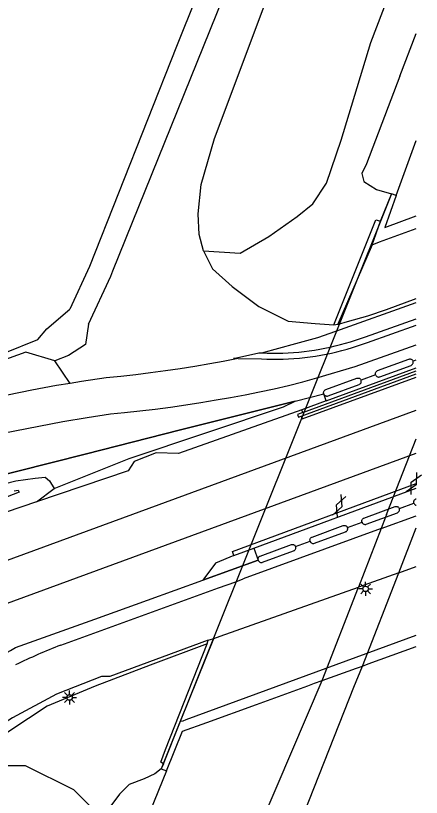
# Model space of a CAD drawing. Extents: x 135999 to 138000, y 396000 to 398501.
# Drawn here: x 137963.8 to 138000.5, y 397912.2 to 397982.9 of the extents above; entities that cross this region are included whole.
import ezdxf

# ---------------------------------------------------------------- set-up
doc = ezdxf.new("R2010")
doc.units = 0
for name, color, linetype in [('gg-aspt-spoorlijn', 7, 'Continuous'), ('gg-knt-BGT kruinlijn', 7, 'Continuous'), ('gg-knt-bronhoudergrens niveau 01', 7, 'Continuous'), ('gg-knt-verharding', 7, 'Continuous'), ('gg-knt-verharding nz', 7, 'Continuous'), ('gg-kntw-beschoeiing', 7, 'Continuous'), ('gg-kntw-bovenkant insteek waterloop', 7, 'Continuous'), ('gg-kwrk-kunstwerk niveau 01', 7, 'Continuous'), ('gt-symb-gesloten verharding', 7, 'Continuous'), ('gt-symb-lichtmast', 7, 'Continuous'), ('gx-grn-maaiveld', 7, 'Continuous')]:
    doc.layers.add(name, color=color, linetype=linetype)

# ---------------------------------------------------------------- blocks, each defined once
blk = doc.blocks.new('gt0-LMAST')
at = {"layer": 'gt-symb-lichtmast'}
for p, q in [((-0.182, 0.173), (-0.447, 0.438)), ((-0.005, 0.246), (-0.005, 0.621)), ((0.172, 0.173), (0.437, 0.438)), ((-0.255, -0.004), (-0.63, -0.004)), ((-0.182, -0.181), (-0.447, -0.446)), ((-0.005, -0.254), (-0.005, -0.629)), ((0.437, -0.446), (0.172, -0.181)), ((0.245, -0.004), (0.62, -0.004))]:
    blk.add_line(p, q, dxfattribs=at)
blk.add_circle((-0.005, -0.004), 0.25, dxfattribs=at)
blk = doc.blocks.new('gt0-GESVH1')
at = {"layer": 'gt-symb-gesloten verharding'}
for p, q in [((-0.992, -0.261), (0.008, 0.239)), ((0.008, -0.261), (-0.992, 0.239)), ((0.008, 0.239), (1.008, -0.261)), ((1.008, 0.239), (0.008, -0.261))]:
    blk.add_line(p, q, dxfattribs=at)

msp = doc.modelspace()

# ---------------------------------------------------------------- linework, layer by layer
at = {"layer": 'gg-aspt-spoorlijn'}
for points in [[(136075.432, 397214.462), (136165.192, 397250.318), (136175.832, 397254.5), (136256.702, 397286.853), (136831.363, 397516.942), (136867.048, 397531.048), (136889.122, 397539.645), (136916.327, 397550.041), (136945.866, 397561.094), (136993.358, 397578.62), (137270.524, 397680.016), (137802.487, 397874.911), (137896.16, 397909.121), (138000, 397947.186)], [(136076.975, 397210.639), (136113.047, 397225.062), (136129.393, 397231.53), (136568.987, 397407.545), (136729.788, 397471.809), (136768.523, 397487.395), (136830.406, 397512.118), (136867.432, 397526.803), (136895.677, 397537.746), (136937.995, 397553.932), (136956.864, 397560.98), (136995.089, 397575.126), (137083.8, 397607.68), (137604.833, 397798.499), (137686.486, 397828.471), (137782.44, 397863.561), (137832.38, 397881.913), (137892.899, 397903.991), (137919.35, 397913.744), (138000, 397943.305)]]:
    msp.add_lwpolyline(points, dxfattribs=at)
at = {"layer": 'gg-knt-BGT kruinlijn'}
for p, q in [((137998.524, 397977.397), (138000, 397981.277)), ((137998.524, 397977.397), (137995.512, 397969.482)), ((137995.512, 397969.482), (137995.104, 397968.609)), ((137995.104, 397968.609), (137995.267, 397967.886)), ((137995.267, 397967.886), (137996.415, 397967.145)), ((137996.415, 397967.145), (137997.777, 397966.753)), ((137996.782, 397964.287), (137997.766, 397966.725)), ((137997.777, 397966.753), (137997.766, 397966.725)), ((137996.018, 397962.166), (137996.782, 397964.287)), ((137996.698, 397962.415), (138000, 397963.624)), ((137996.018, 397962.166), (137996.698, 397962.415)), ((137979.21, 397919.205), (138000, 397926.826)), ((137977.132, 397915.199), (137978.682, 397919.07)), ((137978.682, 397919.07), (137978.919, 397919.098)), ((137978.919, 397919.098), (137979.21, 397919.205)), ((137977.132, 397915.199), (137976.932, 397914.757)), ((137976.932, 397914.757), (137976.346, 397914.284)), ((137975.406, 397913.85), (137974.026, 397913.333)), ((137976.346, 397914.284), (137975.406, 397913.85)), ((137974.026, 397913.333), (137973.148, 397912.451)), ((137973.148, 397912.451), (137972.283, 397911.28))]:
    msp.add_line(p, q, dxfattribs=at)
at = {"layer": 'gg-knt-bronhoudergrens niveau 01'}
for p, q in [((137997.777, 397966.753), (137976.932, 397914.757)), ((137998.193, 397966.609), (137997.777, 397966.753)), ((137995.16, 397924.05), (137998.425, 397932.493)), ((137991.491, 397922.729), (137994.78, 397931.195)), ((137976.932, 397914.757), (137977.42, 397914.565))]:
    msp.add_line(p, q, dxfattribs=at)
for points in [[(137998.193, 397966.609), (137997.158, 397963.729), (138000, 397964.76)], [(137995.16, 397924.05), (137995.673, 397924.238), (138000, 397925.816)], [(137991.491, 397922.729), (137994.602, 397923.846), (137995.16, 397924.05)], [(137977.42, 397914.565), (137978.852, 397918.142), (137981.058, 397918.936), (137985.559, 397920.562), (137990.207, 397922.268), (137990.812, 397922.485), (137991.491, 397922.729)]]:
    msp.add_lwpolyline(points, dxfattribs=at)
at = {"layer": 'gg-knt-verharding'}
msp.add_lwpolyline([(137981.18, 397926.385), (137972.3, 397923.09), (137971.536, 397923.108), (137967.449, 397921.498), (137963.493, 397919.363), (137960.806, 397917.681), (137958.674, 397916.153)], dxfattribs=at)
msp.add_arc((137989.303, 397871.44), 58.576, 111.4912, 115.84859, dxfattribs=at)
at = {"layer": 'gg-knt-verharding nz'}
for p, q in [((137996.843, 397936.492), (138000, 397937.646)), ((137996.843, 397936.492), (137984.359, 397931.926)), ((137998.425, 397932.493), (138000, 397933.054)), ((137998.425, 397932.493), (137994.78, 397931.195))]:
    msp.add_line(p, q, dxfattribs=at)
at = {"layer": 'gg-kntw-beschoeiing'}
for p, q in [((137999.721, 397951.631), (138000, 397951.734)), ((137996.341, 397950.39), (137995.027, 397949.907)), ((137998.487, 397938.296), (137999.803, 397938.776)), ((137993.793, 397936.575), (137995.108, 397937.055)), ((137989.099, 397934.854), (137990.414, 397935.334))]:
    msp.add_line(p, q, dxfattribs=at)
for points in [[(137897.27, 397912.222), (137896.598, 397913.997), (137895.99, 397915.603), (137894.378, 397914.992), (137893.512, 397917.299), (137895.621, 397918.066), (137903.007, 397920.753), (137909.217, 397923.02), (137919.626, 397926.82), (137933.885, 397931.999), (137941.08, 397934.644), (137952.918, 397938.943), (137957.826, 397940.151), (137970.043, 397943.223), (137978.695, 397945.422), (137989.062, 397948.016), (137991.648, 397948.666)], [(137900.093, 397904.094), (137900.682, 397902.356), (137898.028, 397901.401), (137898.422, 397900.018), (137899.16, 397897.425), (137902.399, 397898.678), (137927.511, 397908.395), (137934.551, 397910.86), (137939.337, 397912.431), (137941.657, 397913.473), (137946.16, 397915.742), (137949.353, 397917.552), (137963.302, 397925.46), (137963.751, 397925.715), (137970.918, 397928.286), (137975.688, 397930.012), (137980.704, 397931.812), (137985.719, 397933.612)]]:
    msp.add_lwpolyline(points, dxfattribs=at)
at = {"layer": 'gg-kntw-bovenkant insteek waterloop'}
for p, q in [((137997.387, 398027.588), (137978.325, 397980.099)), ((137972.564, 397959.801), (137988.768, 398000)), ((137972.37, 397959.32), (137972.564, 397959.801)), ((137970.367, 397954.972), (137972.37, 397959.32)), ((137966.587, 397954.542), (137968.682, 397956.333))]:
    msp.add_line(p, q, dxfattribs=at)
for points in [[(137978.325, 397980.099), (137970.462, 397960.198), (137968.682, 397956.333)], [(137970.367, 397954.972), (137970.083, 397953.126), (137968.562, 397952.147), (137967.326, 397951.656)], [(137957.225, 397950.211), (137957.976, 397950.893), (137962.778, 397952.37), (137965.781, 397953.591), (137966.587, 397954.542)], [(137967.326, 397951.656), (137964.685, 397952.429), (137960.476, 397950.925), (137957.225, 397950.211)]]:
    msp.add_lwpolyline(points, dxfattribs=at)
at = {"layer": 'gg-kwrk-kunstwerk niveau 01'}
for p, q in [((137997.335, 397937.756), (138000, 397944.598)), ((137997.335, 397937.756), (137997.246, 397937.528)), ((137997.246, 397937.528), (137996.843, 397936.492)), ((137996.843, 397936.492), (137994.78, 397931.195)), ((137998.425, 397932.493), (138000, 397936.55))]:
    msp.add_line(p, q, dxfattribs=at)
at = {"layer": 'gx-grn-maaiveld'}
for p, q in [((137998.193, 397966.609), (138000, 397971.58)), ((137996.698, 397964.314), (137996.782, 397964.287)), ((137996.018, 397962.166), (137992.908, 397954.968)), ((137992.561, 397954.907), (137992.908, 397954.968)), ((137992.908, 397954.968), (137992.978, 397954.988)), ((137992.978, 397954.988), (137993.783, 397955.212)), ((137968.709, 397949.62), (137967.326, 397951.656)), ((137999.721, 397951.631), (138000, 397951.734)), ((137989.595, 397946.647), (138000, 397950.468)), ((137989.758, 397946.984), (138000, 397950.745)), ((137991.878, 397948.039), (138000, 397951.022)), ((137996.341, 397950.39), (137995.027, 397949.907)), ((137989.062, 397948.016), (137991.648, 397948.666)), ((137991.878, 397948.039), (137991.648, 397948.666)), ((137991.878, 397948.039), (137989.669, 397947.228)), ((137989.758, 397946.984), (137989.669, 397947.228)), ((137966.83, 397940.795), (137967.258, 397940.12)), ((137965.647, 397938.898), (137967.258, 397940.12)), ((137985.314, 397934.707), (138000, 397940.146)), ((137998.487, 397938.296), (137999.803, 397938.776)), ((137993.793, 397936.575), (137995.108, 397937.055)), ((137989.099, 397934.854), (137990.414, 397935.334)), ((137983.523, 397934.044), (137985.314, 397934.707)), ((137985.314, 397934.707), (137985.719, 397933.612)), ((137985.719, 397933.612), (137980.704, 397931.812)), ((137982.122, 397931.109), (137983.682, 397931.68)), ((137983.682, 397931.68), (137984.359, 397931.926)), ((137967.843, 397925.943), (137982.122, 397931.109)), ((137982.259, 397926.738), (137994.78, 397931.195)), ((137978.682, 397919.07), (137981.698, 397926.539)), ((137981.18, 397926.385), (137981.622, 397926.517)), ((137981.698, 397926.539), (137981.622, 397926.517)), ((137981.698, 397926.539), (137982.259, 397926.738)), ((137981.082, 397926.058), (137981.18, 397926.385))]:
    msp.add_line(p, q, dxfattribs=at)
for points in [[(137980.767, 397961.599), (137980.357, 397963.1), (137980.283, 397964.951), (137980.539, 397967.616), (137981.762, 397971.777), (137987.347, 397986.678), (137998.27, 398015.491)], [(137980.767, 397961.599), (137984.074, 397961.398), (137986.69, 397962.907), (137989.235, 397964.709), (137990.661, 397965.857), (137991.888, 397967.735), (137993.223, 397971.626), (137995.9, 397980.462), (138000, 397991.192)], [(137992.561, 397954.907), (137996.35, 397964.427), (137996.698, 397964.314)], [(137980.767, 397961.599), (137981.588, 397959.978), (137983.348, 397958.373), (137985.765, 397956.576), (137988.427, 397955.258)], [(137986.046, 397952.373), (137989.121, 397953.214), (137991.114, 397953.778), (137992.724, 397954.351), (138000, 397956.942)], [(137993.783, 397955.212), (137995.623, 397955.725), (137997.329, 397956.309), (138000, 397957.285)], [(137986.046, 397952.373), (137986.521, 397952.356), (137986.997, 397952.348), (137987.474, 397952.35), (137987.951, 397952.361), (137988.429, 397952.382), (137988.907, 397952.413), (137989.384, 397952.454), (137989.861, 397952.504), (137990.336, 397952.563), (137990.811, 397952.633), (137991.284, 397952.712), (137991.755, 397952.8), (137992.225, 397952.898), (137992.692, 397953.006), (137993.156, 397953.122), (137993.617, 397953.248), (137994.075, 397953.383), (137994.53, 397953.527), (137994.981, 397953.68), (137995.428, 397953.842), (138000, 397955.47)], [(137983.888, 397951.868), (137986.021, 397951.824), (137986.506, 397951.806), (137986.994, 397951.798), (137987.482, 397951.8), (137987.97, 397951.812), (137988.459, 397951.833), (137988.948, 397951.865), (137989.436, 397951.906), (137989.924, 397951.957), (137990.411, 397952.018), (137990.896, 397952.089), (137991.38, 397952.17), (137991.862, 397952.261), (137992.343, 397952.361), (137992.82, 397952.471), (137993.295, 397952.59), (137993.767, 397952.719), (137994.236, 397952.857), (137994.701, 397953.005), (137995.162, 397953.161), (137995.612, 397953.324), (138000, 397954.887)], [(137988.427, 397955.258), (137990.86, 397955.025), (137992.561, 397954.907)], [(137961.353, 397944.865), (137963.694, 397945.328), (137965.867, 397945.762), (137968.046, 397946.163), (137970.231, 397946.529), (137972.354, 397946.851), (137973.627, 397946.972), (137975.012, 397947.121), (137976.394, 397947.287), (137977.774, 397947.47), (137979.152, 397947.67), (137980.527, 397947.888), (137981.899, 397948.123), (137983.216, 397948.34), (137984.53, 397948.58), (137985.841, 397948.842), (137987.146, 397949.125), (137988.447, 397949.431), (137989.742, 397949.758), (137991.031, 397950.106), (137994.475, 397951.153), (138000, 397953.12)], [(137983.888, 397951.868), (137982.558, 397951.584), (137981.322, 397951.372), (137979.991, 397951.144), (137978.656, 397950.933), (137977.319, 397950.739), (137975.98, 397950.561), (137974.639, 397950.4), (137973.296, 397950.255), (137971.951, 397950.128), (137969.71, 397949.788), (137968.709, 397949.62)], [(137983.888, 397951.868), (137983.491, 397951.876), (137985.768, 397952.388), (137986.046, 397952.373)], [(137996.341, 397950.39), (137996.329, 397950.432), (137996.323, 397950.477), (137996.325, 397950.525), (137996.334, 397950.573), (137996.351, 397950.62), (137996.375, 397950.663), (137996.406, 397950.701), (137996.441, 397950.732), (137996.48, 397950.757), (137996.52, 397950.775), (137999.336, 397951.81), (137999.378, 397951.822), (137999.423, 397951.828), (137999.47, 397951.826), (137999.519, 397951.817), (137999.565, 397951.8), (137999.608, 397951.776), (137999.646, 397951.745), (137999.678, 397951.71), (137999.703, 397951.671), (137999.721, 397951.631)], [(137996.341, 397950.39), (137996.359, 397950.35), (137996.384, 397950.312), (137996.416, 397950.276), (137996.454, 397950.246), (137996.497, 397950.221), (137996.544, 397950.204), (137996.592, 397950.195), (137996.639, 397950.194), (137996.685, 397950.2), (137996.727, 397950.212), (137999.543, 397951.246), (137999.582, 397951.264), (137999.621, 397951.289), (137999.656, 397951.321), (137999.687, 397951.359), (137999.711, 397951.402), (137999.728, 397951.449), (137999.737, 397951.497), (137999.739, 397951.544), (137999.733, 397951.59), (137999.721, 397951.631)], [(137989.595, 397946.647), (137989.684, 397946.403), (138000, 397950.192)], [(137991.648, 397948.666), (137991.636, 397948.708), (137991.63, 397948.753), (137991.631, 397948.801), (137991.64, 397948.849), (137991.657, 397948.895), (137991.682, 397948.939), (137991.713, 397948.977), (137991.748, 397949.008), (137991.787, 397949.033), (137991.826, 397949.051), (137994.642, 397950.086), (137994.684, 397950.098), (137994.73, 397950.103), (137994.777, 397950.102), (137994.825, 397950.093), (137994.872, 397950.076), (137994.915, 397950.052), (137994.953, 397950.021), (137994.984, 397949.986), (137995.009, 397949.947), (137995.027, 397949.907)], [(137991.648, 397948.666), (137991.666, 397948.626), (137991.691, 397948.588), (137991.723, 397948.552), (137991.761, 397948.522), (137991.804, 397948.497), (137991.85, 397948.48), (137991.898, 397948.471), (137991.946, 397948.47), (137991.991, 397948.476), (137992.033, 397948.488), (137994.849, 397949.522), (137994.889, 397949.54), (137994.927, 397949.565), (137994.963, 397949.597), (137994.994, 397949.635), (137995.018, 397949.678), (137995.035, 397949.724), (137995.044, 397949.772), (137995.045, 397949.82), (137995.039, 397949.865), (137995.027, 397949.907)], [(137968.709, 397949.62), (137967.475, 397949.413), (137965.245, 397949.003), (137963.021, 397948.558), (137960.805, 397948.079), (137958.597, 397947.565), (137956.398, 397947.017), (137949.537, 397945.084)], [(137989.062, 397948.016), (137978.695, 397945.422), (137970.043, 397943.223), (137957.826, 397940.151), (137952.918, 397938.943), (137941.08, 397934.644), (137933.885, 397931.999), (137919.626, 397926.82), (137909.217, 397923.02)], [(137967.258, 397940.12), (137974.036, 397942.825), (137988.009, 397947.485), (137989.062, 397948.016)], [(137989.669, 397947.228), (137978.511, 397943.284), (137976.481, 397943.321), (137974.489, 397942.557), (137973.949, 397941.7), (137965.647, 397938.898)], [(137989.758, 397946.984), (137989.27, 397946.804), (137989.36, 397946.56), (137989.595, 397946.647)], [(137909.879, 397921.294), (137914.734, 397923.234), (137916.904, 397923.783), (137919.376, 397924.596), (137944.298, 397933.451), (137960.718, 397940.004), (137963.783, 397940.802), (137965.535, 397941.054), (137966.432, 397941.141), (137966.83, 397940.795)], [(137983.523, 397934.044), (137983.391, 397934.4), (138000, 397940.551)], [(137963.628, 397939.887), (137963.999, 397939.966), (137964.086, 397939.763), (137956.209, 397936.728)], [(137999.803, 397938.776), (137999.791, 397938.818), (137999.785, 397938.864), (137999.786, 397938.911), (137999.795, 397938.959), (137999.812, 397939.006), (137999.836, 397939.049), (137999.867, 397939.087), (137999.903, 397939.118), (137999.941, 397939.143), (137999.981, 397939.161), (138000, 397939.168)], [(137965.647, 397938.898), (137962.907, 397937.973), (137954.281, 397934.836), (137953.048, 397934.483), (137952.131, 397934.389), (137951.036, 397934.616), (137949.039, 397933.757), (137948.31, 397933.156), (137946.391, 397932.184), (137936.584, 397928.397), (137925.895, 397924.739), (137919.117, 397922.195), (137917.742, 397921.814), (137915.899, 397922.057), (137914.031, 397921.327), (137913.283, 397920.082), (137910.706, 397919.138), (137907.841, 397918.088)], [(137995.108, 397937.055), (137995.096, 397937.097), (137995.09, 397937.142), (137995.091, 397937.19), (137995.1, 397937.238), (137995.117, 397937.284), (137995.142, 397937.327), (137995.173, 397937.365), (137995.208, 397937.397), (137995.247, 397937.422), (137995.286, 397937.44), (137998.102, 397938.474), (137998.144, 397938.486), (137998.19, 397938.492), (137998.237, 397938.491), (137998.285, 397938.482), (137998.332, 397938.465), (137998.375, 397938.441), (137998.413, 397938.41), (137998.445, 397938.374), (137998.469, 397938.336), (137998.487, 397938.296)], [(137999.803, 397938.776), (137999.82, 397938.737), (137999.845, 397938.698), (137999.877, 397938.663), (137999.915, 397938.632), (137999.958, 397938.607), (138000, 397938.592)], [(137995.108, 397937.055), (137995.126, 397937.015), (137995.151, 397936.977), (137995.183, 397936.941), (137995.221, 397936.911), (137995.264, 397936.886), (137995.31, 397936.869), (137995.358, 397936.86), (137995.406, 397936.859), (137995.451, 397936.865), (137995.493, 397936.877), (137998.309, 397937.911), (137998.349, 397937.929), (137998.387, 397937.954), (137998.423, 397937.986), (137998.454, 397938.024), (137998.478, 397938.067), (137998.495, 397938.113), (137998.504, 397938.161), (137998.505, 397938.209), (137998.499, 397938.254), (137998.487, 397938.296)], [(137990.414, 397935.334), (137990.402, 397935.376), (137990.396, 397935.421), (137990.397, 397935.469), (137990.406, 397935.517), (137990.423, 397935.563), (137990.448, 397935.606), (137990.478, 397935.644), (137990.514, 397935.676), (137990.552, 397935.701), (137990.592, 397935.719), (137993.408, 397936.753), (137993.45, 397936.765), (137993.495, 397936.771), (137993.543, 397936.77), (137993.591, 397936.761), (137993.637, 397936.744), (137993.68, 397936.719), (137993.718, 397936.689), (137993.75, 397936.653), (137993.775, 397936.615), (137993.793, 397936.575)], [(137990.414, 397935.334), (137990.432, 397935.294), (137990.457, 397935.256), (137990.488, 397935.22), (137990.526, 397935.189), (137990.569, 397935.165), (137990.616, 397935.148), (137990.664, 397935.139), (137990.712, 397935.138), (137990.757, 397935.144), (137990.799, 397935.156), (137993.615, 397936.19), (137993.655, 397936.208), (137993.693, 397936.233), (137993.728, 397936.265), (137993.759, 397936.303), (137993.784, 397936.346), (137993.801, 397936.392), (137993.81, 397936.44), (137993.811, 397936.488), (137993.805, 397936.533), (137993.793, 397936.575)], [(137985.719, 397933.612), (137985.707, 397933.654), (137985.701, 397933.7), (137985.703, 397933.747), (137985.712, 397933.795), (137985.729, 397933.842), (137985.753, 397933.885), (137985.784, 397933.923), (137985.819, 397933.955), (137985.858, 397933.979), (137985.898, 397933.997), (137988.714, 397935.032), (137988.755, 397935.044), (137988.801, 397935.05), (137988.848, 397935.049), (137988.896, 397935.04), (137988.943, 397935.023), (137988.986, 397934.998), (137989.024, 397934.967), (137989.056, 397934.932), (137989.081, 397934.893), (137989.099, 397934.854)], [(137985.719, 397933.612), (137985.737, 397933.573), (137985.762, 397933.534), (137985.794, 397933.499), (137985.832, 397933.468), (137985.875, 397933.444), (137985.922, 397933.427), (137985.97, 397933.417), (137986.017, 397933.416), (137986.063, 397933.422), (137986.104, 397933.434), (137988.92, 397934.469), (137988.96, 397934.487), (137988.999, 397934.512), (137989.034, 397934.543), (137989.065, 397934.581), (137989.089, 397934.624), (137989.106, 397934.671), (137989.115, 397934.719), (137989.117, 397934.766), (137989.111, 397934.812), (137989.099, 397934.854)], [(137983.523, 397934.044), (137981.843, 397933.358), (137980.704, 397931.812)], [(137963.751, 397925.715), (137970.918, 397928.286), (137975.688, 397930.012), (137980.704, 397931.812)], [(137981.082, 397926.058), (137975.95, 397924.125), (137970.96, 397922.22), (137966.627, 397920.412), (137963.232, 397918.182), (137960.539, 397916.27), (137959.057, 397914.551)], [(137977.132, 397915.199), (137976.915, 397915.366), (137977.327, 397916.486), (137981.082, 397926.058)], [(137911.269, 397712.842), (137918.083, 397729.747), (137931.868, 397764.614), (137947.628, 397804.324), (137965.048, 397848.309), (137982.201, 397891.364), (137994.372, 397922.131), (137995.16, 397924.05)], [(137908.246, 397712.299), (137908.223, 397713.515), (137926.896, 397760.427), (137944.08, 397803.882), (137958.751, 397840.801), (137973.054, 397877.099), (137986.005, 397909.898), (137991.491, 397922.729)], [(137959.057, 397914.551), (137961.379, 397915.058), (137964.634, 397915.056), (137969, 397912.892), (137970.841, 397911.043), (137967.713, 397901.265), (137959.68, 397882.325), (137951.648, 397862.264), (137940.65, 397833.15), (137930.077, 397806.483), (137923.293, 397788.51), (137913.564, 397764.65), (137906.07, 397745.811), (137899.722, 397729.398), (137894.674, 397717.476), (137893.122, 397712.835), (137889.448, 397709.719), (137883.347, 397709.434)], [(137977.42, 397914.565), (137974.801, 397908.105), (137968.91, 397896.153), (137962.841, 397882.731), (137955.527, 397864.274), (137940.254, 397825.882), (137925.069, 397787.377), (137910.327, 397750.278), (137899.106, 397721.939), (137895.946, 397712.737)]]:
    msp.add_lwpolyline(points, dxfattribs=at)

# ---------------------------------------------------------------- block references
at = {"layer": 'gt-symb-gesloten verharding'}
for p, rotation in [((137999.777, 397940.563), 62.15337781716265), ((137993.029, 397938.53), 68.28370953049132)]:
    msp.add_blockref('gt0-GESVH1', p, dxfattribs=dict(at, rotation=rotation))
at = {"layer": 'gt-symb-lichtmast'}
for p in [(137995.436, 397931.031), (137968.648, 397921.203)]:
    msp.add_blockref('gt0-LMAST', p, dxfattribs=at)

doc.saveas('drawing.dxf')
